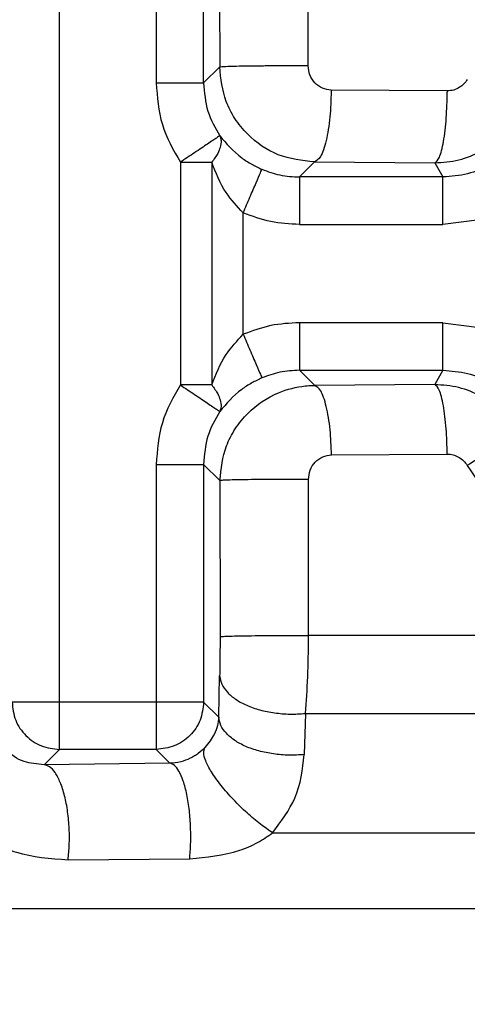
# Model space of a CAD drawing. Header units: inches. Extents: x 144.9 to 238.4, y 214.8 to 247.7.
# Tile 316 of 411: x 207.9885 to 208.0117, y 225.2027 to 225.2537. Entities that reach past the tile are written whole.
import ezdxf

# ---------------------------------------------------------------- set-up
doc = ezdxf.new("R2010")
doc.units = ezdxf.units.IN
doc.header["$LTSCALE"] = 0.25
doc.header["$MEASUREMENT"] = 0
doc.layers.add('ANNOTATIONS', color=1, linetype='Continuous')
doc.layers.add('MOTOR RH', color=7, linetype='Continuous')
doc.styles.add('ARIAL', font='arial.ttf', dxfattribs={"height": 0.09375})
doc.dimstyles.new('STANDARD$0', dxfattribs={"dimtxt": 0.09375, "dimasz": 0.09375, "dimexe": 0.03125, "dimexo": 0.046875, "dimgap": 0.09, "dimtad": 0, "dimtih": 1, "dimtoh": 1, "dimdec": 4, "dimzin": 0, "dimdsep": 46, "dimtxsty": 'ARIAL', "dimcen": 0.09, "dimadec": 0, "dimazin": 0, "dimtfac": 1, "dimtdec": 4, "dimtofl": 0, "dimtmove": 0, "dimatfit": 1, "dimfxl": 1, "dimtolj": 1, "dimtzin": 0, "dimarcsym": 0})

# ---------------------------------------------------------------- blocks, each defined once
blk = doc.blocks.new('*D8')
at = {"layer": 'ANNOTATIONS', "color": 0, "lineweight": -2, "transparency": 16777216}
for p, q in [((207.3533788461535, 223.8493624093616), (207.3533788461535, 225.9990556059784)), ((208.4940038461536, 224.9900478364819), (208.4940038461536, 225.9990556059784)), ((207.4471288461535, 225.9678056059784), (207.6385813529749, 225.9678056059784)), ((208.4002538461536, 225.9678056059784), (208.2088013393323, 225.9678056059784))]:
    blk.add_line(p, q, dxfattribs=at)
at = {"layer": 'ANNOTATIONS', "color": 0, "transparency": 16777216}
for points in [[(207.4471288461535, 225.9834306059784), (207.4471288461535, 225.9521806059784), (207.3533788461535, 225.9678056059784)], [(208.4002538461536, 225.9834306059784), (208.4002538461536, 225.9521806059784), (208.4940038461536, 225.9678056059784)]]:
    blk.add_solid(points, dxfattribs=at)
at = {"layer": 'defpoints', "color": 0, "transparency": 16777216}
for p in [(207.3533788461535, 225.9678056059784), (208.4940038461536, 224.9431728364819), (207.3533788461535, 223.8024874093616)]:
    blk.add_point(p, dxfattribs=at)
at = {"layer": 'ANNOTATIONS', "color": 0, "transparency": 16777216, "insert": (207.9236913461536, 225.9678056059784), "char_height": 0.09375, "attachment_point": 5, "style": 'ARIAL'}
blk.add_mtext('\\A1;18 5/8"', dxfattribs=at)
blk = doc.blocks.new('*D10')
at = {"layer": 'ANNOTATIONS', "color": 0, "lineweight": -2, "transparency": 16777216}
for p, q in [((207.3533788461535, 223.8493624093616), (207.3533788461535, 226.3654182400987)), ((208.8269459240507, 225.1127240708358), (208.8269459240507, 226.3654182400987)), ((207.4471288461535, 226.3341682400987), (207.8858206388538, 226.3341682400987)), ((208.7331959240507, 226.3341682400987), (208.2945041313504, 226.3341682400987))]:
    blk.add_line(p, q, dxfattribs=at)
at = {"layer": 'ANNOTATIONS', "color": 0, "transparency": 16777216}
for points in [[(207.4471288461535, 226.3497932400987), (207.4471288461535, 226.3185432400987), (207.3533788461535, 226.3341682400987)], [(208.7331959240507, 226.3497932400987), (208.7331959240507, 226.3185432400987), (208.8269459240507, 226.3341682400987)]]:
    blk.add_solid(points, dxfattribs=at)
at = {"layer": 'defpoints', "color": 0, "transparency": 16777216}
for p in [(207.3533788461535, 226.3341682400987), (208.8269459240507, 225.0658490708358), (207.3533788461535, 223.8024874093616)]:
    blk.add_point(p, dxfattribs=at)
at = {"layer": 'ANNOTATIONS', "color": 0, "transparency": 16777216, "insert": (208.0901623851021, 226.3341682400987), "char_height": 0.09375, "attachment_point": 5, "style": 'ARIAL'}
blk.add_mtext('\\A1;24""', dxfattribs=at)

msp = doc.modelspace()

# ---------------------------------------------------------------- linework, layer by layer
at = {"layer": 'MOTOR RH'}
for p, q in [((207.9905482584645, 225.2159088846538), (207.9905482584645, 225.2665421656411)), ((207.9955524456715, 225.2665421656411), (207.9955524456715, 225.2504346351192)), ((207.9980115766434, 225.2504346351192), (207.9980115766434, 225.2663356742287)), ((207.9988331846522, 225.2643227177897), (207.9988413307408, 225.2512643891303)), ((208.0034199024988, 225.2513283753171), (208.0034099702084, 225.2643867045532)), ((207.9988413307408, 225.2512643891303), (207.9980115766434, 225.2504346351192)), ((208.0106303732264, 225.2500182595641), (208.0046186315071, 225.2500641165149)), ((208.0106303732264, 225.2500182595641), (208.0106300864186, 225.2499542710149)), ((207.9968045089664, 225.2463217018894), (207.9968045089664, 225.2347885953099)), ((207.9968045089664, 225.2463217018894), (207.9984320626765, 225.2463217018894)), ((207.9984320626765, 225.2463217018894), (207.9984320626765, 225.2347885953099)), ((208.0029728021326, 225.2455593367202), (208.003749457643, 225.2463360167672)), ((208.003749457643, 225.2463360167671), (208.0099895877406, 225.2462901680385)), ((208.0099895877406, 225.2462901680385), (208.0104053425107, 225.2455593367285)), ((208.0104053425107, 225.2455593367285), (208.002972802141, 225.2455593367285)), ((208.0000596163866, 225.2374110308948), (208.0000596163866, 225.2436992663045)), ((208.0122976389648, 225.2433469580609), (208.0104053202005, 225.2431002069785)), ((208.0029728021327, 225.2431002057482), (208.0104053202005, 225.2431002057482)), ((208.0104053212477, 225.2380100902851), (208.0029728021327, 225.2380100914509)), ((208.0104053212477, 225.2380100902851), (208.0122976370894, 225.2377633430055)), ((208.0029728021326, 225.2355509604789), (208.0104053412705, 225.2355509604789)), ((208.0037612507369, 225.2347625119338), (208.0029728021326, 225.2355509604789)), ((208.0104053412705, 225.2355509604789), (208.0099830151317, 225.2348084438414)), ((207.9984320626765, 225.2347885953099), (207.9968045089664, 225.2347885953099)), ((208.0099830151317, 225.2348084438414), (208.0037612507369, 225.2347625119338)), ((208.0046328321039, 225.2311623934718), (208.0106261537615, 225.2312083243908)), ((207.9955524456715, 225.23067566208), (207.9980115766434, 225.23067566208)), ((207.9955524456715, 225.23067566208), (207.9955524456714, 225.2159088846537)), ((207.9980115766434, 225.23067566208), (207.9980115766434, 225.2183680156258)), ((207.9980115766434, 225.23067566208), (207.9988547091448, 225.2298325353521)), ((207.9988547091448, 225.2298325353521), (207.9988597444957, 225.2217504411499)), ((208.003442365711, 225.2218144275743), (208.0034362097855, 225.2298965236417)), ((208.0034425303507, 225.2216855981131), (208.003442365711, 225.2218144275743)), ((208.0189228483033, 225.2218144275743), (208.0034423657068, 225.2218144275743)), ((207.9987920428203, 225.2175875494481), (207.9988395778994, 225.2197163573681)), ((207.9980115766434, 225.2183680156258), (207.9880891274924, 225.2183680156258)), ((207.9987920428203, 225.2175875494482), (207.9980115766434, 225.2183680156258)), ((208.0032789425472, 225.217773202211), (208.003222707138, 225.2156443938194)), ((208.0032789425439, 225.2177732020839), (208.018890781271, 225.2177732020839)), ((207.9905482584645, 225.2159088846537), (207.9897564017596, 225.2151170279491)), ((207.9955524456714, 225.2159088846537), (207.9905482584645, 225.2159088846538)), ((207.9955524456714, 225.2159088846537), (207.9962663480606, 225.2151949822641)), ((207.9962663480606, 225.2151949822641), (207.9897564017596, 225.2151170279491)), ((208.0015781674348, 225.2115925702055), (208.0190123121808, 225.2115925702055)), ((207.9909936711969, 225.210200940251), (207.9972876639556, 225.21025302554)), ((207.9262865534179, 225.2076801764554), (208.0191112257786, 225.2076801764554))]:
    msp.add_line(p, q, dxfattribs=at)
for points in [[(207.9988413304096, 225.2512643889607), (207.9988685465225, 225.2512692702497), (207.9989229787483, 225.2512790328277), (207.9992316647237, 225.2512929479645), (207.9996901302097, 225.2513054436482), (208.0002920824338, 225.2513158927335), (208.0010034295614, 225.2513237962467), (208.0017888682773, 225.2513286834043), (208.0026131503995, 225.2513306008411), (208.0031509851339, 225.2513291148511), (208.003419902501, 225.2513283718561)], [(207.9955524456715, 225.2504346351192), (207.9958677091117, 225.2504346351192), (207.9964982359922, 225.2504346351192), (207.9972998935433, 225.2504346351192), (207.9978726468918, 225.2504346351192), (207.9979652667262, 225.2504346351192), (207.9980115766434, 225.2504346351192)], [(208.0029728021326, 225.2455593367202), (208.0029728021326, 225.24551302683), (208.0029728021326, 225.2454204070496), (208.0029728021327, 225.2448476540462), (208.0029728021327, 225.2440459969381), (208.0029728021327, 225.2434154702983), (208.0029728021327, 225.2431002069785)], [(208.0104053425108, 225.2431002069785), (208.0104053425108, 225.2434154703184), (208.0104053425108, 225.2440459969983), (208.0104053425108, 225.2448476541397), (208.0104053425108, 225.2454204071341), (208.0104053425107, 225.2455130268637), (208.0104053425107, 225.2455593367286)], [(208.0029728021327, 225.2380100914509), (208.0029728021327, 225.2376948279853), (208.0029728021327, 225.2370643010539), (208.0029728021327, 225.2362626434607), (208.0029728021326, 225.2356898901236), (208.0029728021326, 225.2355972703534), (208.0029728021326, 225.2355509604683)], [(208.0104053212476, 225.2355509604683), (208.0104053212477, 225.2355972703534), (208.0104053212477, 225.2356898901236), (208.0104053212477, 225.2362626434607), (208.0104053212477, 225.2370643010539), (208.0104053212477, 225.2376948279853), (208.0104053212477, 225.2380100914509)], [(208.0034362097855, 225.2298965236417), (208.0031672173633, 225.229897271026), (208.0026292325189, 225.2298987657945), (208.0018045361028, 225.229896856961), (208.0010186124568, 225.2298919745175), (208.0003067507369, 225.2298840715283), (207.9997043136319, 225.2298736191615), (207.9992454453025, 225.2298611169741), (207.9989364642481, 225.22984719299), (207.9988819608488, 225.2298374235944), (207.9988547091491, 225.2298325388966)], [(207.9988597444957, 225.2217504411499), (207.9988869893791, 225.2217553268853), (207.998941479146, 225.2217650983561), (207.999250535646, 225.2217790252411), (207.9997095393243, 225.2217915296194), (208.0003121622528, 225.2218019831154), (208.0010242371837, 225.2218098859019), (208.0018103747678, 225.2218147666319), (208.0026352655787, 225.2218166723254), (208.0031733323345, 225.221815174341), (208.0034423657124, 225.2218144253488)], [(207.9880891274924, 225.2183680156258), (207.9881264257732, 225.2180460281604), (207.9882010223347, 225.2174020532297), (207.9887698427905, 225.2165895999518), (207.9895822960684, 225.216020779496), (207.9902262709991, 225.2159461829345), (207.9905482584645, 225.2159088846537)], [(207.9980115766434, 225.2183680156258), (207.9979742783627, 225.2180460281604), (207.9978996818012, 225.2174020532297), (207.9973308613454, 225.2165895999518), (207.9965184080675, 225.216020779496), (207.9958744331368, 225.2159461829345), (207.9955524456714, 225.2159088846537)]]:
    msp.add_open_spline(points, degree=3, dxfattribs=at)
for points, knots in [([(208.003749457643, 225.2463360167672), (208.0031092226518, 225.2464110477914), (208.0018259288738, 225.2465614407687), (208.000439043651, 225.247532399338), (207.9996140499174, 225.2485584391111), (207.9990062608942, 225.2497079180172), (207.9989062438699, 225.250651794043), (207.9988413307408, 225.2512643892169)], [0, 0, 0, 0, 0.2492728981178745, 0.4996452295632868, 0.6341648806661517, 0.7625653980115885, 0.9999999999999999, 0.9999999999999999, 0.9999999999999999, 0.9999999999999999]), ([(208.0046186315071, 225.2500641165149), (208.0044627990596, 225.250084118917), (208.0041496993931, 225.2501243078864), (208.0037546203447, 225.2504151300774), (208.0034752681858, 225.2508311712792), (208.0034384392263, 225.2511619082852), (208.0034199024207, 225.2513283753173)], [0, 0, 0, 0, 0.2457934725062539, 0.4938500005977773, 0.7452438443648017, 1, 1, 1, 1]), ([(208.011666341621, 225.2506139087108), (208.0116115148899, 225.2505340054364), (208.011502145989, 225.2503746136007), (208.0112605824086, 225.2501849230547), (208.010967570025, 225.250043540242), (208.0107427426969, 225.2500266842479), (208.0106303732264, 225.2500182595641)], [0, 0, 0, 0, 0.2304897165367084, 0.4597831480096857, 0.7299977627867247, 1, 1, 1, 1]), ([(207.9955524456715, 225.2504346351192), (207.9956080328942, 225.2497024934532), (207.9957192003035, 225.2482383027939), (207.9964427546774, 225.2469605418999), (207.9968045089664, 225.2463217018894)], [0, 0, 0, 0, 0.5000316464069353, 1, 1, 1, 1]), ([(207.9980115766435, 225.2504346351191), (207.9980500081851, 225.2499355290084), (207.9981252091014, 225.2489589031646), (207.9986087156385, 225.2481077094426), (207.9988451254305, 225.2476915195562)], [0, 0, 0, 0, 0.5110515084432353, 1, 1, 1, 1]), ([(208.0046182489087, 225.2500001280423), (208.0046029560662, 225.2495469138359), (208.0045711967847, 225.2486057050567), (208.0043675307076, 225.2473869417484), (208.0040786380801, 225.2465326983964), (208.0038563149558, 225.2463998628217), (208.003749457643, 225.2463360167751)], [0, 0, 0, 0, 0.2412047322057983, 0.500919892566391, 0.7601223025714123, 1, 1, 1, 1]), ([(208.0046186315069, 225.2500641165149), (208.004618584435, 225.2500534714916), (208.004618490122, 225.25003214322), (208.0046183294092, 225.2500108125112), (208.0046182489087, 225.2500001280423)], [0, 0, 0, 0, 0.4991038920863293, 0.9999999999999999, 0.9999999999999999, 0.9999999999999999, 0.9999999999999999]), ([(208.0099895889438, 225.2462901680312), (208.0100683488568, 225.246354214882), (208.0102322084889, 225.246487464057), (208.0104451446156, 225.2473418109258), (208.0105953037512, 225.2485602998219), (208.0106187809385, 225.2495011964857), (208.0106300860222, 225.249954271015)], [0, 0, 0, 0, 0.2398871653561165, 0.4990841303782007, 0.7587915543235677, 1, 1, 1, 1]), ([(208.0099895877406, 225.2462901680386), (208.010406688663, 225.2463202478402), (208.0112435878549, 225.2463806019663), (208.0124165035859, 225.2468719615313), (208.0134558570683, 225.2476143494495), (208.0139488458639, 225.2483018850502), (208.0141955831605, 225.2486459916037)], [0, 0, 0, 0, 0.2481493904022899, 0.4979035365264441, 0.7487043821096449, 1, 1, 1, 1]), ([(208.0146589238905, 225.248008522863), (208.0144160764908, 225.2476541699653), (208.0139299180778, 225.2469447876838), (208.012883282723, 225.2461712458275), (208.0116894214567, 225.2456554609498), (208.0108327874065, 225.2455913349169), (208.0104053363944, 225.2455593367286)], [0, 0, 0, 0, 0.2498968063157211, 0.5002706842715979, 0.750640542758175, 1, 1, 1, 1]), ([(207.9988451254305, 225.2476915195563), (207.9988067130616, 225.2476655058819), (207.998726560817, 225.2476112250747), (207.9982480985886, 225.2472909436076), (207.9975727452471, 225.2468373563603), (207.9970541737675, 225.2464892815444), (207.9968045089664, 225.2463217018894)], [0, 0, 0, 0, 0.2396205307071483, 0.499998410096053, 0.759275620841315, 1, 1, 1, 1]), ([(207.9988451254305, 225.2476915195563), (207.9988750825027, 225.247612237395), (207.9989393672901, 225.2474421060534), (207.9988876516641, 225.2471258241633), (207.9987377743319, 225.2467427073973), (207.9985450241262, 225.2464772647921), (207.9984320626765, 225.2463217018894)], [0, 0, 0, 0, 0.2330229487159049, 0.5000432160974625, 0.7069998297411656, 1, 1, 1, 1]), ([(207.9988451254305, 225.2476915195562), (207.9991832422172, 225.247295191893), (207.9996374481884, 225.2467627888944), (208.0004780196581, 225.2462166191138), (208.0008515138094, 225.2460413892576), (208.0010297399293, 225.2459577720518)], [0, 0, 0, 0, 0.6036037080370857, 0.8108453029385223, 1, 1, 1, 1]), ([(208.0000596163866, 225.2436992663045), (207.9997427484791, 225.2440387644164), (207.9990149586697, 225.2448185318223), (207.9986424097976, 225.2457792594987), (207.9984320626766, 225.2463217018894)], [0, 0, 0, 0, 0.4353838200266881, 1, 1, 1, 1]), ([(208.0000596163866, 225.2436992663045), (208.0001784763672, 225.2439759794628), (208.0004253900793, 225.2445508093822), (208.0007463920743, 225.245298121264), (208.0009737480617, 225.2458274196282), (208.0010115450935, 225.2459154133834), (208.0010297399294, 225.2459577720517)], [0, 0, 0, 0, 0.2406913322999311, 0.4999999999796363, 0.7593086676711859, 1, 1, 1, 1]), ([(208.0010297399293, 225.2459577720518), (208.0013362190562, 225.2458441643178), (208.0019632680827, 225.2456117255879), (208.0026312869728, 225.2455770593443), (208.0029728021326, 225.2455593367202)], [0, 0, 0, 0, 0.4887642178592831, 1, 1, 1, 1]), ([(208.0029728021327, 225.2431002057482), (208.0024718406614, 225.2431252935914), (208.0014700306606, 225.2431754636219), (208.0005297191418, 225.2435246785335), (208.0000596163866, 225.2436992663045)], [0, 0, 0, 0, 0.5000563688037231, 0.9999999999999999, 0.9999999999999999, 0.9999999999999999, 0.9999999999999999]), ([(208.0029728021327, 225.2380100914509), (208.0024718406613, 225.2379850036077), (208.0014700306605, 225.2379348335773), (208.0005297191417, 225.2375856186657), (208.0000596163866, 225.2374110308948)], [0, 0, 0, 0, 0.5000563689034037, 1, 1, 1, 1]), ([(207.9984320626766, 225.2347885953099), (207.9986424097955, 225.2353310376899), (207.9990149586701, 225.2362917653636), (207.9997427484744, 225.2370715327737), (208.0000596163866, 225.2374110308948)], [0, 0, 0, 0, 0.5646161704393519, 1, 1, 1, 1]), ([(208.0000596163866, 225.2374110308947), (208.000178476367, 225.2371343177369), (208.0004253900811, 225.2365594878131), (208.0007463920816, 225.2358121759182), (208.0009737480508, 225.2352828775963), (208.00101154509, 225.2351948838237), (208.0010297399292, 225.2351525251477)], [0, 0, 0, 0, 0.2406913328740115, 0.5000000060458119, 0.7593086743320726, 1, 1, 1, 1]), ([(208.0010297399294, 225.2351525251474), (208.0008512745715, 225.2350687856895), (208.0004772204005, 225.2348932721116), (207.9996368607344, 225.2343469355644), (207.9991828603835, 225.2338147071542), (207.9988451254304, 225.2334187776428)], [0, 0, 0, 0, 0.1894109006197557, 0.3969954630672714, 1, 1, 1, 1]), ([(208.0029728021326, 225.2355509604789), (208.0026312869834, 225.2355332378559), (208.0019632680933, 225.2354985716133), (208.0013362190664, 225.2352661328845), (208.0010297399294, 225.2351525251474)], [0, 0, 0, 0, 0.5112357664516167, 1, 1, 1, 1]), ([(208.0104053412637, 225.2355509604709), (208.0108337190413, 225.2355188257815), (208.0116912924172, 225.235454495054), (208.0128857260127, 225.234937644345), (208.0139311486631, 225.2341640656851), (208.0144166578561, 225.2334553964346), (208.0146589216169, 225.2331017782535)], [0, 0, 0, 0, 0.2498968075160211, 0.5002706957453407, 0.750640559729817, 1, 1, 1, 1]), ([(207.9968045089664, 225.2347885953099), (207.9964427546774, 225.2341497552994), (207.9957192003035, 225.2328719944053), (207.9956080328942, 225.231407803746), (207.9955524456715, 225.23067566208)], [0, 0, 0, 0, 0.4999683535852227, 0.9999999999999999, 0.9999999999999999, 0.9999999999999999, 0.9999999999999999]), ([(207.9968045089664, 225.2347885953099), (207.9970541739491, 225.2346210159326), (207.9975727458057, 225.2342729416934), (207.9982481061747, 225.2338193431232), (207.9987265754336, 225.2334990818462), (207.9988067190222, 225.233444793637), (207.9988451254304, 225.2334187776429)], [0, 0, 0, 0, 0.2407243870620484, 0.5000016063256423, 0.760390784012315, 1, 1, 1, 1]), ([(207.9984320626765, 225.2347885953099), (207.9985450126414, 225.2346330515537), (207.9987377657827, 225.2343676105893), (207.9988876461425, 225.2339844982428), (207.9989393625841, 225.2336681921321), (207.9988750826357, 225.233498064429), (207.9988451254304, 225.2334187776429)], [0, 0, 0, 0, 0.2929659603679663, 0.49995685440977, 0.7669585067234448, 1, 1, 1, 1]), ([(207.9988547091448, 225.2298325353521), (207.9989195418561, 225.2304460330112), (207.999019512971, 225.231392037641), (207.9996291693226, 225.2325428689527), (208.0004559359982, 225.2335747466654), (208.001706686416, 225.2344118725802), (208.0029208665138, 225.2347179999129), (208.0035459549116, 225.2347590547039), (208.0037051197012, 225.2347621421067), (208.0037460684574, 225.2347624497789), (208.0037568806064, 225.2347624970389), (208.0037599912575, 225.2347625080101), (208.00376093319, 225.2347625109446), (208.0037612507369, 225.2347625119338)], [0, 0, 0, 0, 0.2374058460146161, 0.3660764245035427, 0.5010528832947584, 0.7508004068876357, 0.936517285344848, 0.9836133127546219, 0.9956465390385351, 0.9987832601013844, 0.999631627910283, 0.9998758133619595, 0.9999999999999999, 0.9999999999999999, 0.9999999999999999, 0.9999999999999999]), ([(208.0046328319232, 225.2311623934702), (208.004615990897, 225.2316087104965), (208.0045810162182, 225.2325356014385), (208.0043765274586, 225.233730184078), (208.0040888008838, 225.2345687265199), (208.0038677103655, 225.2346995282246), (208.0037612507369, 225.2347625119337)], [0, 0, 0, 0, 0.240760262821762, 0.4999999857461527, 0.7592397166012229, 1, 1, 1, 1]), ([(208.0141877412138, 225.2324533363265), (208.0139409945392, 225.2327974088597), (208.0134479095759, 225.2334849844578), (208.0124085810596, 225.2342271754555), (208.0112360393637, 225.2347181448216), (208.0103997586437, 225.2347784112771), (208.0099830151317, 225.2348084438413)], [0, 0, 0, 0, 0.2513289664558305, 0.5022419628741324, 0.7519523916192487, 1, 1, 1, 1]), ([(208.0106261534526, 225.2312083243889), (208.0106136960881, 225.2316545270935), (208.0105878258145, 225.2325811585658), (208.0104369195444, 225.2337755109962), (208.0102246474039, 225.2346141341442), (208.01006155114, 225.2347452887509), (208.0099830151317, 225.2348084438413)], [0, 0, 0, 0, 0.2407661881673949, 0.5000003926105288, 0.7592343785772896, 1, 1, 1, 1]), ([(207.9988451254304, 225.2334187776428), (207.9986087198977, 225.2330025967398), (207.998125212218, 225.2321514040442), (207.9980500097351, 225.2311747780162), (207.9980115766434, 225.23067566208)], [0, 0, 0, 0, 0.4889385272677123, 1, 1, 1, 1]), ([(208.0141877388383, 225.2324533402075), (208.0141565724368, 225.2323997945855), (208.0140922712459, 225.2322893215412), (208.0135306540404, 225.23185242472), (208.012694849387, 225.231270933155), (208.0119988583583, 225.2308273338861), (208.0116615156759, 225.2306123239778)], [0, 0, 0, 0, 0.2423469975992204, 0.4999999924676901, 0.7576529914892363, 1, 1, 1, 1]), ([(208.0034362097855, 225.2298965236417), (208.0034544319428, 225.2300610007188), (208.0034911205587, 225.2303921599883), (208.003768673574, 225.230812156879), (208.0041667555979, 225.2311012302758), (208.0044796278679, 225.2311422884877), (208.0046328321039, 225.2311623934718)], [0, 0, 0, 0, 0.2515393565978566, 0.5064510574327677, 0.7583237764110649, 1, 1, 1, 1]), ([(208.0106261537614, 225.2312083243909), (208.0107292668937, 225.2312015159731), (208.010935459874, 225.2311879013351), (208.0112241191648, 225.231062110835), (208.0114809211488, 225.2308749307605), (208.0116011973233, 225.2307000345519), (208.0116615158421, 225.2306123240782)], [0, 0, 0, 0, 0.2481778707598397, 0.4962756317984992, 0.7473821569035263, 1, 1, 1, 1]), ([(208.0116615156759, 225.2306123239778), (208.0126425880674, 225.2291799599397), (208.0145856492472, 225.2263430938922), (208.0174872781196, 225.2245001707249), (208.0189238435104, 225.2235877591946)], [0, 0, 0, 0, 0.5049107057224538, 1, 1, 1, 1]), ([(207.9988597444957, 225.2217504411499), (207.9988590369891, 225.2213904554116), (207.9988576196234, 225.2206692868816), (207.9988455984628, 225.22003435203), (207.9988395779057, 225.2197163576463)], [0, 0, 0, 0, 0.4991700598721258, 1, 1, 1, 1]), ([(208.0032789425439, 225.2177732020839), (208.0033269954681, 225.2183963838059), (208.0034214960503, 225.2196219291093), (208.0034355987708, 225.221005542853), (208.0034425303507, 225.2216855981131)], [0, 0, 0, 0, 0.5084934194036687, 1, 1, 1, 1]), ([(207.9988395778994, 225.2197163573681), (207.9988657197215, 225.2195719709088), (207.9989180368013, 225.2192830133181), (207.9992159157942, 225.2188712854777), (207.9996510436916, 225.2184987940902), (208.0002250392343, 225.2181836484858), (208.0009141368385, 225.2179459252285), (208.0016771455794, 225.2177939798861), (208.0024817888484, 225.2177231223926), (208.003013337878, 225.2177565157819), (208.0032789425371, 225.2177732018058)], [0, 0, 0, 0, 0.1250633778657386, 0.2502867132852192, 0.3753725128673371, 0.4999999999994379, 0.6246274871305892, 0.7497132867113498, 0.8749366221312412, 1, 1, 1, 1]), ([(207.9987920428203, 225.2175875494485), (207.9987558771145, 225.2172939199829), (207.998693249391, 225.2167854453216), (207.9982588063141, 225.2162361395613), (207.9980752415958, 225.2160040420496)], [0, 0, 0, 0, 0.5774711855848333, 1, 1, 1, 1]), ([(208.0032227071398, 225.2156443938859), (208.0029573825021, 225.2156280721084), (208.002426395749, 225.2155954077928), (208.0016230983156, 225.2156669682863), (208.0008615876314, 225.2158193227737), (208.0001740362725, 225.2160571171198), (207.9996014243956, 225.2163719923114), (207.9991673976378, 225.2167439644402), (207.9988703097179, 225.2171549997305), (207.9988181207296, 225.217443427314), (207.9987920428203, 225.2175875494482)], [0, 0, 0, 0, 0.1250630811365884, 0.2502852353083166, 0.3753705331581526, 0.5000000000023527, 0.6246294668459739, 0.7497147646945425, 0.8749369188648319, 1, 1, 1, 1]), ([(207.9897564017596, 225.2151170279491), (207.9893889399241, 225.2151522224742), (207.9885187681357, 225.2152355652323), (207.9880385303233, 225.2156484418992), (207.9877610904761, 225.2158869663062)], [0, 0, 0, 0, 0.4222865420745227, 1, 1, 1, 1]), ([(207.9980752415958, 225.2160040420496), (207.9979692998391, 225.2159039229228), (207.9978117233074, 225.215755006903), (207.9975355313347, 225.2155703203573), (207.9972298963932, 225.2154033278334), (207.996781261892, 225.2152380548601), (207.996447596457, 225.2152101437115), (207.9962663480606, 225.2151949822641)], [0, 0, 0, 0, 0.228423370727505, 0.3397542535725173, 0.4538944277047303, 0.7033532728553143, 1, 1, 1, 1]), ([(208.0015781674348, 225.2115925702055), (208.0013733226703, 225.2117355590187), (208.0009418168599, 225.212036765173), (208.0002427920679, 225.2126288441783), (207.9995329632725, 225.2133196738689), (207.9988907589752, 225.2140560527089), (207.9983956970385, 225.21475191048), (207.9980986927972, 225.2153290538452), (207.9979855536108, 225.2157597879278), (207.9980463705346, 225.2159254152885), (207.9980752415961, 225.216004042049)], [0, 0, 0, 0, 0.1102394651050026, 0.2322196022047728, 0.3635084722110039, 0.5000000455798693, 0.6364915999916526, 0.7677804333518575, 0.889760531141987, 0.9999999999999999, 0.9999999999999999, 0.9999999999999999, 0.9999999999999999]), ([(208.0015781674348, 225.2115925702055), (208.0020199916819, 225.2121808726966), (208.0029712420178, 225.2134474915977), (208.0031350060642, 225.2148782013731), (208.0032227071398, 225.215644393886)], [0, 0, 0, 0, 0.4644668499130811, 1, 1, 1, 1]), ([(207.9909936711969, 225.210200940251), (207.9910168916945, 225.2104505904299), (207.991065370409, 225.2109717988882), (207.9910581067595, 225.2118236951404), (207.9909798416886, 225.2127011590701), (207.990821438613, 225.2135292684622), (207.9905959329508, 225.2142265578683), (207.9903263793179, 225.2147310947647), (207.9900411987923, 225.2150411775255), (207.989848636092, 225.2150924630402), (207.9897564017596, 225.2151170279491)], [0, 0, 0, 0, 0.1127321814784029, 0.2353571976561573, 0.3655941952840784, 0.4999999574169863, 0.6344057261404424, 0.7646427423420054, 0.8872677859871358, 1, 1, 1, 1]), ([(207.9972876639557, 225.21025302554), (207.9973074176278, 225.210502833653), (207.9973486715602, 225.2110245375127), (207.9973440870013, 225.2118793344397), (207.9972803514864, 225.2127612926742), (207.9971497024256, 225.2135947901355), (207.996962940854, 225.2142971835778), (207.9967393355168, 225.2148056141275), (207.9965026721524, 225.2151181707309), (207.9963428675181, 225.2151701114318), (207.996266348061, 225.215194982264)], [0, 0, 0, 0, 0.1126432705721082, 0.2352462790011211, 0.365520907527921, 0.4999999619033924, 0.6344790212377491, 0.7647536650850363, 0.8873566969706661, 1, 1, 1, 1]), ([(207.9862243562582, 225.2115925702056), (207.9868937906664, 225.2112037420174), (207.9882812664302, 225.2103978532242), (207.9900686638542, 225.2102680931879), (207.9909936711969, 225.210200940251)], [0, 0, 0, 0, 0.4824836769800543, 0.9999999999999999, 0.9999999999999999, 0.9999999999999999, 0.9999999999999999]), ([(207.9972876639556, 225.21025302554), (207.9981619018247, 225.2103317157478), (207.9993635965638, 225.2104398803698), (208.0007996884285, 225.2110540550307), (208.0013267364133, 225.2114186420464), (208.0015781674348, 225.2115925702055)], [0, 0, 0, 0, 0.5826634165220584, 0.800907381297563, 0.9999999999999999, 0.9999999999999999, 0.9999999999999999, 0.9999999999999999])]:
    msp.add_open_spline(points, degree=3, knots=knots, dxfattribs=at)

# ---------------------------------------------------------------- dimensions: what is measured, and where the dimension line sits
at = {"layer": 'ANNOTATIONS'}
for base, p1, text, picture, middle in [((207.3533788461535, 226.3341682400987), (208.8269459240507, 225.0658490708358), '24""', '*D10', (208.0901623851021, 226.3341682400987)), ((207.3533788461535, 225.9678056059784), (208.4940038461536, 224.9431728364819), '18 5/8"', '*D8', (207.9236913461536, 225.9678056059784))]:
    dim = msp.add_linear_dim(base=base, p1=p1, p2=(207.3533788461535, 223.8024874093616), text=text, dimstyle='STANDARD$0', dxfattribs=at)
    dim.commit()
    dim.dimension.update_dxf_attribs({"geometry": picture, "text_midpoint": middle, "dimtype": 160})

doc.saveas('drawing.dxf')
